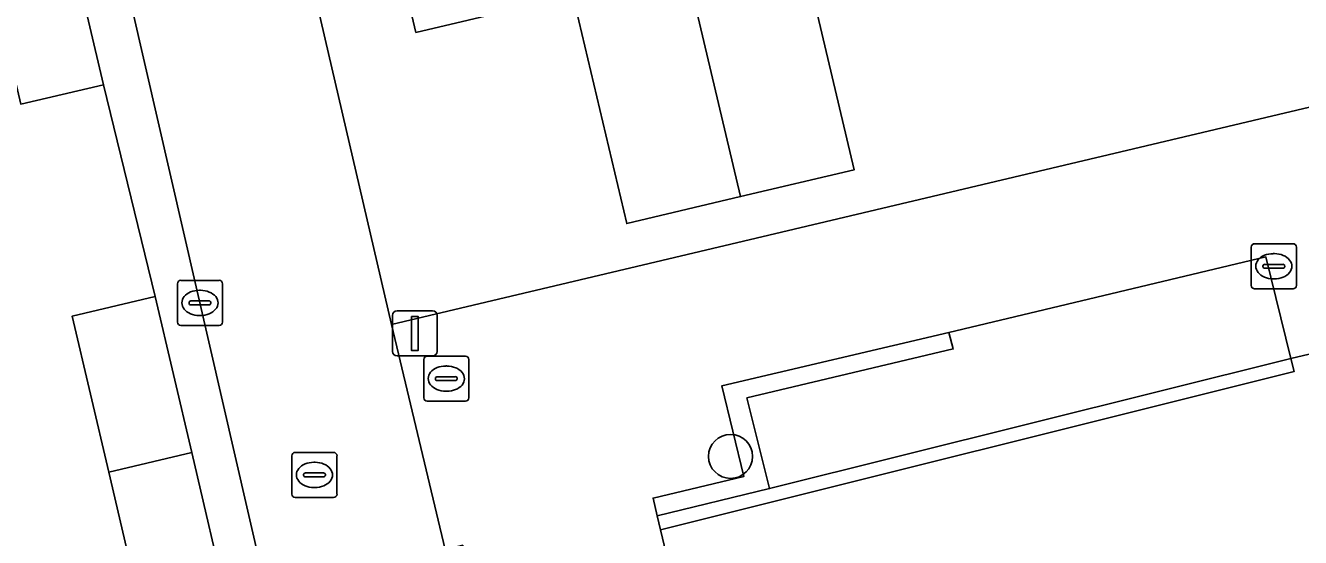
# Model space of a CAD drawing. Extents: x 158031 to 159244, y 380104 to 381214.
# Drawn here: x 158994.48 to 159022.78, y 380894.53 to 380905.89 of the extents above; entities that cross this region are included whole.
import ezdxf

# ---------------------------------------------------------------- set-up
doc = ezdxf.new("R2010")
doc.units = 0
for name, color, linetype in [('IMGEO_Boom', 7, 'Continuous'), ('IMGEO_Brandkraan', 7, 'Continuous'), ('IMGEO_Erf', 7, 'Continuous'), ('IMGEO_Groenvoorziening', 7, 'Continuous'), ('IMGEO_Kolk', 7, 'Continuous'), ('IMGEO_Lichtmast', 7, 'Continuous'), ('IMGEO_Muur', 7, 'Continuous'), ('IMGEO_Pand', 7, 'Continuous'), ('IMGEO_Rijbaan_lokaal_open', 7, 'Continuous'), ('IMGEO_Rioolput', 7, 'Continuous'), ('IMGEO_Voetpad_open', 7, 'Continuous')]:
    doc.layers.add(name, color=color, linetype=linetype)

msp = doc.modelspace()

# ---------------------------------------------------------------- linework, layer by layer
at = {"layer": 'IMGEO_Boom'}
msp.add_circle((159010.129, 380896.33), 0.489, dxfattribs=at)
at = {"layer": 'IMGEO_Brandkraan'}
for p, q in [((159003.395, 380898.555), (159004.247, 380898.555)), ((159003.32, 380897.629), (159003.32, 380898.481)), ((159003.808, 380898.335), (159003.833, 380898.335)), ((159004.321, 380898.481), (159004.321, 380897.629)), ((159003.579, 380898.049), (159003.579, 380898.061)), ((159004.017, 380898.012), (159003.619, 380898.012)), ((159003.622, 380898.098), (159004.02, 380898.098)), ((159004.063, 380898.061), (159004.063, 380898.049)), ((159003.831, 380897.775), (159003.806, 380897.775)), ((159004.247, 380897.555), (159003.395, 380897.555))]:
    msp.add_line(p, q, dxfattribs=at)
for points in [[(159003.395, 380898.555), (159004.247, 380898.555)], [(159003.32, 380897.629), (159003.32, 380898.481)], [(159004.321, 380898.481), (159004.321, 380897.629)], [(159004.247, 380897.555), (159003.395, 380897.555)]]:
    msp.add_lwpolyline(points, dxfattribs=at)
for centre, radius, start, end in [((159003.397, 380898.479), 0.0765, 91.552, 178.448), ((159003.397, 380898.479), 0.0765, 91.552, 178.448), ((159004.245, 380898.479), 0.0765, 1.552, 88.448), ((159004.245, 380898.479), 0.0765, 1.552, 88.448), ((159003.619, 380898.058), 0.0403, 85.8775, 175.7526), ((159003.616, 380898.048), 0.0366, 178.938, 274.7102), ((159004.02, 380898.055), 0.043, 264.8664, 352.4533), ((159004.024, 380898.06), 0.0386, 1.7309, 96.639), ((159003.397, 380897.631), 0.0765, 181.552, 268.448), ((159003.397, 380897.631), 0.0765, 181.552, 268.448), ((159004.245, 380897.631), 0.0765, 271.552, 358.448), ((159004.245, 380897.631), 0.0765, 271.552, 358.448)]:
    msp.add_arc(centre, radius, start, end, dxfattribs=at)
for centre, major_axis, ratio, start_param, end_param in [((159003.807, 380898.055), (-0.387, 0.002), 0.722429, 4.712389, 7.853982), ((159003.832, 380898.055), (-0.39, 0.002), 0.717154, 1.570796, 4.712389)]:
    msp.add_ellipse(centre, major_axis=major_axis, ratio=ratio, start_param=start_param, end_param=end_param, dxfattribs=at)
at = {"layer": 'IMGEO_Erf'}
for points in [[(159050.364, 380936.227), (159035.448, 380932.774), (159016.511, 380928.391), (159016.167, 380929.876), (159014.206, 380929.413), (159011.265, 380928.718), (159008.323, 380928.023), (159005.381, 380927.328), (159002.44, 380926.633), (159001.418, 380926.392), (159000, 380926.056), (158999.499, 380925.937), (158996.552, 380925.239), (158999.868, 380911.016), (159000.467, 380908.449), (159000.889, 380906.639), (159002.601, 380899.259), (159054.938, 380911.648)], [(159011.669, 380907.785), (159012.874, 380902.688), (159010.35, 380902.091), (159007.824, 380901.494), (159006.627, 380906.557), (159003.145, 380905.734), (159002.601, 380908.035)], [(158993.764, 380878.718), (159000, 380880.091), (159001.998, 380880.557), (159001.038, 380884.488), (159000, 380884.235), (158999.135, 380884.033), (158998.32, 380887.52), (159000, 380887.913), (159000.201, 380887.96), (159000, 380888.766), (158998.979, 380892.955), (158997.136, 380892.524), (158996.328, 380895.981), (158995.519, 380899.442), (158997.362, 380899.873), (158996.211, 380904.572), (158994.376, 380904.143)]]:
    msp.add_lwpolyline(points, dxfattribs=at)
at = {"layer": 'IMGEO_Groenvoorziening'}
for points in [[(159010.993, 380895.615), (159022.56, 380898.502), (159022.01, 380900.754), (159014.974, 380899.081), (159015.072, 380898.712), (159010.492, 380897.626)], [(159020.282, 380894.103), (159021.992, 380886.76), (159022.091, 380886.333), (159027.551, 380887.62), (159029.524, 380888.085), (159028.341, 380893.105), (159030.991, 380893.729), (159030.517, 380895.684), (159030.358, 380896.232), (159030.067, 380896.157), (159029.123, 380899.824), (159025.179, 380898.821), (159025.105, 380899.112), (159024.723, 380899.015), (159022.56, 380898.502), (159022.633, 380898.211), (159008.575, 380894.702), (159009.57, 380890.529), (159011.573, 380891.02), (159011.515, 380891.327), (159014.448, 380891.973), (159014.318, 380892.727)]]:
    msp.add_lwpolyline(points, close=True, dxfattribs=at)
at = {"layer": 'IMGEO_Kolk'}
for p, q in [((159021.684, 380900.121), (159021.684, 380900.973)), ((159021.759, 380901.047), (159022.611, 380901.047)), ((159022.172, 380900.827), (159022.197, 380900.827)), ((159022.685, 380900.973), (159022.685, 380900.121)), ((159021.943, 380900.541), (159021.943, 380900.553)), ((159021.986, 380900.59), (159022.384, 380900.59)), ((159022.427, 380900.553), (159022.427, 380900.541)), ((159022.381, 380900.504), (159021.983, 380900.504)), ((159022.195, 380900.267), (159022.17, 380900.267)), ((158997.852, 380899.309), (158997.852, 380900.161)), ((158997.927, 380900.235), (158998.779, 380900.235)), ((158998.34, 380900.015), (158998.365, 380900.015)), ((158998.853, 380900.161), (158998.853, 380899.309)), ((159022.611, 380900.047), (159021.759, 380900.047)), ((158998.111, 380899.729), (158998.111, 380899.741)), ((158998.549, 380899.692), (158998.151, 380899.692)), ((158998.154, 380899.778), (158998.552, 380899.778)), ((158998.595, 380899.741), (158998.595, 380899.729)), ((158998.363, 380899.455), (158998.338, 380899.455)), ((158998.779, 380899.235), (158997.927, 380899.235))]:
    msp.add_line(p, q, dxfattribs=at)
for points in [[(159021.684, 380900.121), (159021.684, 380900.973)], [(159021.759, 380901.047), (159022.611, 380901.047)], [(159022.685, 380900.973), (159022.685, 380900.121)], [(158997.852, 380899.309), (158997.852, 380900.161)], [(158997.927, 380900.235), (158998.779, 380900.235)], [(158998.853, 380900.161), (158998.853, 380899.309)], [(159022.611, 380900.047), (159021.759, 380900.047)], [(158998.779, 380899.235), (158997.927, 380899.235)]]:
    msp.add_lwpolyline(points, dxfattribs=at)
for centre, radius, start, end in [((159021.761, 380900.971), 0.0765, 91.552, 178.448), ((159021.761, 380900.971), 0.0765, 91.552, 178.448), ((159022.609, 380900.971), 0.0765, 1.552, 88.448), ((159022.609, 380900.971), 0.0765, 1.552, 88.448), ((159021.983, 380900.55), 0.0403, 85.8775, 175.7526), ((159021.98, 380900.54), 0.0366, 178.938, 274.7102), ((159022.384, 380900.547), 0.043, 264.8664, 352.4533), ((159022.388, 380900.552), 0.0386, 1.7309, 96.639), ((158997.929, 380900.159), 0.0765, 91.552, 178.448), ((158997.929, 380900.159), 0.0765, 91.552, 178.448), ((158998.777, 380900.159), 0.0765, 1.552, 88.448), ((158998.777, 380900.159), 0.0765, 1.552, 88.448), ((159021.761, 380900.123), 0.0765, 181.552, 268.448), ((159021.761, 380900.123), 0.0765, 181.552, 268.448), ((159022.609, 380900.123), 0.0765, 271.552, 358.448), ((159022.609, 380900.123), 0.0765, 271.552, 358.448), ((158998.151, 380899.738), 0.0403, 85.8775, 175.7526), ((158998.148, 380899.728), 0.0366, 178.938, 274.7102), ((158998.552, 380899.735), 0.043, 264.8664, 352.4533), ((158998.556, 380899.74), 0.0386, 1.7309, 96.639), ((158997.929, 380899.311), 0.0765, 181.552, 268.448), ((158997.929, 380899.311), 0.0765, 181.552, 268.448), ((158998.777, 380899.311), 0.0765, 271.552, 358.448), ((158998.777, 380899.311), 0.0765, 271.552, 358.448)]:
    msp.add_arc(centre, radius, start, end, dxfattribs=at)
for centre, major_axis, ratio, start_param, end_param in [((159022.171, 380900.547), (-0.387, 0.002), 0.722429, 4.712389, 7.853982), ((159022.196, 380900.547), (-0.39, 0.002), 0.717154, 1.570796, 4.712389), ((158998.339, 380899.735), (-0.387, 0.002), 0.722429, 4.712389, 7.853982), ((158998.364, 380899.735), (-0.39, 0.002), 0.717154, 1.570796, 4.712389)]:
    msp.add_ellipse(centre, major_axis=major_axis, ratio=ratio, start_param=start_param, end_param=end_param, dxfattribs=at)
at = {"layer": 'IMGEO_Lichtmast'}
for p, q in [((159002.626, 380898.657), (159002.626, 380899.457)), ((159002.626, 380899.457), (159002.626, 380898.657)), ((159002.726, 380899.557), (159003.516, 380899.557)), ((159003.516, 380899.557), (159002.726, 380899.557)), ((159003.616, 380899.457), (159003.616, 380898.657)), ((159003.616, 380898.657), (159003.616, 380899.457)), ((159003.516, 380898.557), (159002.726, 380898.557)), ((159002.726, 380898.557), (159003.516, 380898.557))]:
    msp.add_line(p, q, dxfattribs=at)
msp.add_lwpolyline([(159003.046, 380899.432), (159003.196, 380899.432), (159003.196, 380898.682), (159003.046, 380898.682), (159003.046, 380899.432)], dxfattribs=at)
for centre, start, end in [((159002.726, 380899.457), 90, 180), ((159002.726, 380899.457), 90, 180), ((159003.516, 380899.457), 0, 90), ((159003.516, 380899.457), 360, 90), ((159002.726, 380898.657), 180, 270), ((159002.726, 380898.657), 180, 270), ((159003.516, 380898.657), 270, 0), ((159003.516, 380898.657), 270, 0)]:
    msp.add_arc(centre, 0.1, start, end, dxfattribs=at)
at = {"layer": 'IMGEO_Muur'}
for points in [[(159010.492, 380897.626), (159015.072, 380898.712), (159014.974, 380899.081), (159009.936, 380897.898), (159010.425, 380895.887), (159008.408, 380895.406), (159008.501, 380895.012), (159010.993, 380895.615)], [(159022.633, 380898.211), (159022.56, 380898.502), (159010.993, 380895.615), (159008.501, 380895.012), (159008.575, 380894.702)]]:
    msp.add_lwpolyline(points, close=True, dxfattribs=at)
at = {"layer": 'IMGEO_Pand'}
for points in [[(159015.01, 380908.575), (159012.966, 380917.209), (159008.978, 380916.266), (159008.615, 380917.802), (159006.737, 380917.358), (159010.35, 380902.091), (159012.874, 380902.688), (159011.669, 380907.785)], [(159010.35, 380902.091), (159006.737, 380917.358), (159004.945, 380916.934), (159005.315, 380915.371), (159001.099, 380914.375), (159002.383, 380908.943), (159002.036, 380908.861), (159002.251, 380907.952), (159002.601, 380908.035), (159003.145, 380905.734), (159006.627, 380906.557), (159007.824, 380901.494)], [(158995.578, 380907.279), (158995.401, 380908.035), (158993.566, 380907.608), (158994.376, 380904.143), (158996.211, 380904.572)], [(158996.328, 380895.981), (158998.17, 380896.415), (158997.362, 380899.873), (158995.519, 380899.442)], [(158996.328, 380895.981), (158997.136, 380892.524), (158998.979, 380892.955), (158998.17, 380896.415)]]:
    msp.add_lwpolyline(points, close=True, dxfattribs=at)
at = {"layer": 'IMGEO_Rijbaan_lokaal_open'}
msp.add_lwpolyline([(159002.601, 380899.259), (159000.889, 380906.639), (159000.467, 380908.449), (158996.56, 380907.514), (159000, 380892.576), (159002.745, 380880.789), (159006.792, 380881.712), (159003.793, 380894.266)], close=True, dxfattribs=at)
at = {"layer": 'IMGEO_Rioolput'}
for p, q in [((159000.393, 380895.493), (159000.393, 380896.345)), ((159000.468, 380896.419), (159001.32, 380896.419)), ((159001.394, 380896.345), (159001.394, 380895.493)), ((159000.881, 380896.199), (159000.906, 380896.199)), ((159000.652, 380895.913), (159000.652, 380895.925)), ((159001.09, 380895.876), (159000.692, 380895.876)), ((159000.695, 380895.962), (159001.093, 380895.962)), ((159001.136, 380895.925), (159001.136, 380895.913)), ((159000.904, 380895.639), (159000.879, 380895.639)), ((159001.32, 380895.419), (159000.468, 380895.419))]:
    msp.add_line(p, q, dxfattribs=at)
for points in [[(159000.393, 380895.493), (159000.393, 380896.345)], [(159000.468, 380896.419), (159001.32, 380896.419)], [(159001.394, 380896.345), (159001.394, 380895.493)], [(159001.32, 380895.419), (159000.468, 380895.419)]]:
    msp.add_lwpolyline(points, dxfattribs=at)
for centre, radius, start, end in [((159000.47, 380896.343), 0.0765, 91.552, 178.448), ((159000.47, 380896.343), 0.0765, 91.552, 178.448), ((159001.318, 380896.343), 0.0765, 1.552, 88.448), ((159001.318, 380896.343), 0.0765, 1.552, 88.448), ((159000.692, 380895.922), 0.0403, 85.8775, 175.7526), ((159000.689, 380895.912), 0.0366, 178.938, 274.7102), ((159001.093, 380895.919), 0.043, 264.8664, 352.4533), ((159001.097, 380895.924), 0.0386, 1.7309, 96.639), ((159000.47, 380895.495), 0.0765, 181.552, 268.448), ((159000.47, 380895.495), 0.0765, 181.552, 268.448), ((159001.318, 380895.495), 0.0765, 271.552, 358.448), ((159001.318, 380895.495), 0.0765, 271.552, 358.448)]:
    msp.add_arc(centre, radius, start, end, dxfattribs=at)
for centre, major_axis, ratio, start_param, end_param in [((159000.88, 380895.919), (-0.387, 0.002), 0.722429, 4.712389, 7.853982), ((159000.905, 380895.919), (-0.39, 0.002), 0.717154, 1.570796, 4.712389)]:
    msp.add_ellipse(centre, major_axis=major_axis, ratio=ratio, start_param=start_param, end_param=end_param, dxfattribs=at)
at = {"layer": 'IMGEO_Voetpad_open'}
msp.add_lwpolyline([(159054.938, 380911.648), (159002.601, 380899.259), (159003.793, 380894.266), (159004.185, 380894.36), (159007.183, 380881.806), (159009.417, 380882.343), (159007.857, 380889.089), (159009.806, 380889.539), (159009.57, 380890.529), (159008.575, 380894.702), (159008.501, 380895.012), (159008.408, 380895.406), (159010.425, 380895.887), (159009.936, 380897.898), (159014.974, 380899.081), (159022.01, 380900.754), (159022.56, 380898.502), (159024.723, 380899.015), (159024.199, 380901.266), (159029.212, 380902.488), (159029.676, 380900.593), (159031.673, 380901.018), (159034.663, 380901.723)], dxfattribs=at)
msp.add_lwpolyline([(158996.56, 380907.514), (158995.578, 380907.279), (158996.211, 380904.572), (158997.362, 380899.873), (158998.17, 380896.415), (158998.979, 380892.955), (159000, 380888.766), (159000.201, 380887.96), (159001.038, 380884.488), (159001.998, 380880.557), (159002.745, 380880.789), (159000, 380892.576)], close=True, dxfattribs=at)

doc.saveas('drawing.dxf')
